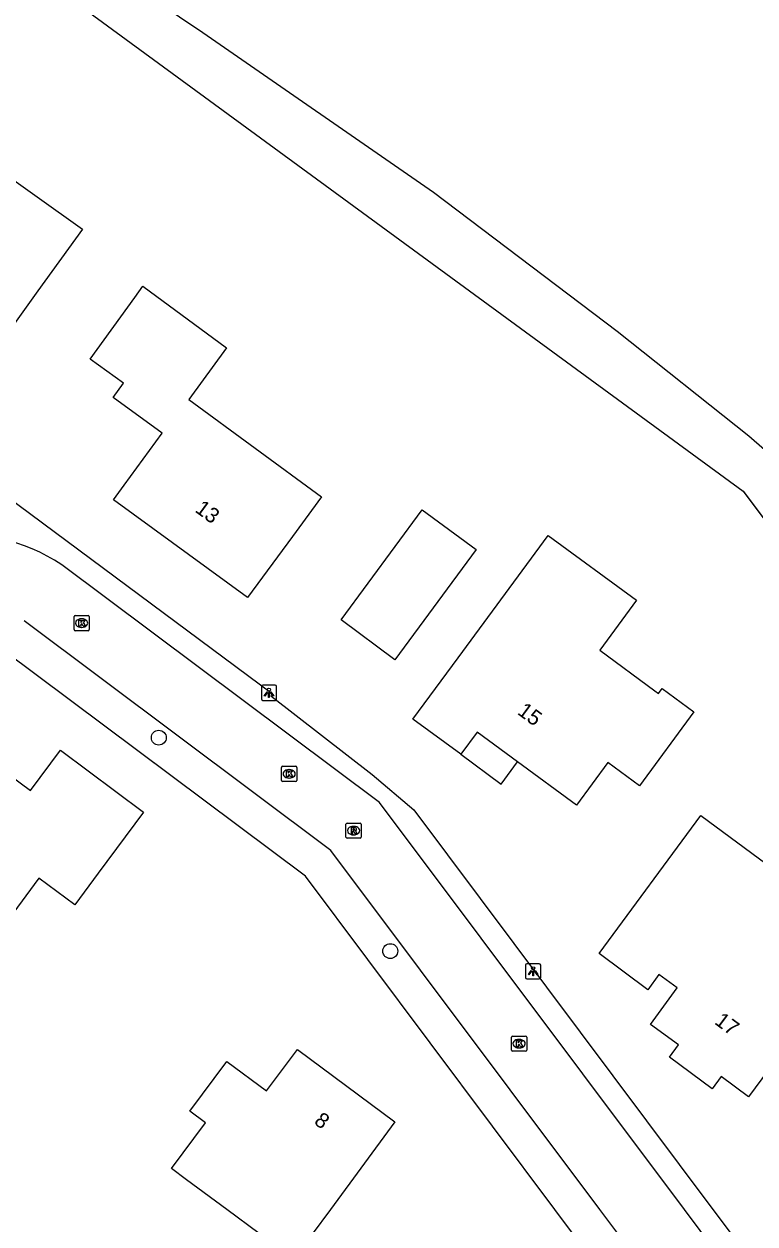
# Model space of a CAD drawing. Extents: x 163427 to 164190, y 380331 to 381641.
# Drawn here: x 163903.8 to 163951.8, y 381499 to 381578 of the extents above; entities that cross this region are included whole.
import ezdxf

# ---------------------------------------------------------------- set-up
doc = ezdxf.new("R2010")
doc.units = 0
for name, color, linetype in [('IMGEO_Boom', 7, 'Continuous'), ('IMGEO_Groenvoorziening', 7, 'Continuous'), ('IMGEO_Hek', 7, 'Continuous'), ('IMGEO_Kolk', 7, 'Continuous'), ('IMGEO_Lichtpunt', 7, 'Continuous'), ('IMGEO_Pand', 7, 'Continuous'), ('IMGEO_Pand_nummerreeks', 7, 'Continuous'), ('IMGEO_Pand_overbouw', 7, 'Continuous'), ('IMGEO_Rijbaan_lokaal_open', 7, 'Continuous'), ('IMGEO_Rioolput', 7, 'Continuous'), ('IMGEO_Voetpad_open', 7, 'Continuous')]:
    doc.layers.add(name, color=color, linetype=linetype)

msp = doc.modelspace()

# ---------------------------------------------------------------- linework, layer by layer
at = {"layer": 'IMGEO_Boom'}
for centre in [(163912.615, 381531.041), (163927.829, 381517)]:
    msp.add_circle(centre, 0.489, dxfattribs=at)
at = {"layer": 'IMGEO_Groenvoorziening'}
for points in [[(163871.072, 381569.33), (163883.404, 381586.3), (163890.019, 381593.984), (163894.688, 381591.261), (163903.248, 381585.716), (163915.504, 381577.448), (163930.678, 381566.943), (163942.74, 381557.799), (163951.397, 381550.893), (163961.319, 381542.236), (163971.143, 381530.563), (163977.758, 381522.587), (163986.415, 381526.575), (163992.18, 381523.944)], [(163873.013, 381568.677), (163889.992, 381591.979), (163951.022, 381547.253), (163954.146, 381543.102)]]:
    msp.add_lwpolyline(points, dxfattribs=at)
at = {"layer": 'IMGEO_Hek'}
msp.add_lwpolyline([(163873.013, 381568.677), (163889.992, 381591.979), (163951.022, 381547.253), (163973.823, 381516.962)], dxfattribs=at)
at = {"layer": 'IMGEO_Kolk'}
for p, q in [((163907.04, 381538.156), (163907.04, 381539.008)), ((163907.115, 381539.082), (163907.967, 381539.082)), ((163908.041, 381539.008), (163908.041, 381538.156)), ((163907.551, 381538.302), (163907.526, 381538.302)), ((163907.528, 381538.862), (163907.553, 381538.862)), ((163907.967, 381538.082), (163907.115, 381538.082)), ((163920.679, 381528.235), (163920.679, 381529.087)), ((163920.754, 381529.161), (163921.606, 381529.161)), ((163921.167, 381528.941), (163921.192, 381528.941)), ((163921.68, 381529.087), (163921.68, 381528.235)), ((163921.606, 381528.161), (163920.754, 381528.161)), ((163921.19, 381528.381), (163921.165, 381528.381)), ((163935.798, 381510.485), (163935.798, 381511.337)), ((163935.873, 381511.411), (163936.725, 381511.411)), ((163936.799, 381511.337), (163936.799, 381510.485)), ((163936.309, 381510.631), (163936.284, 381510.631)), ((163936.286, 381511.191), (163936.311, 381511.191)), ((163936.725, 381510.411), (163935.873, 381510.411))]:
    msp.add_line(p, q, dxfattribs=at)
for points in [[(163907.04, 381538.156), (163907.04, 381539.008)], [(163907.115, 381539.082), (163907.967, 381539.082)], [(163908.041, 381539.008), (163908.041, 381538.156)], [(163907.361, 381538.782), (163907.484, 381538.782), (163907.484, 381538.631), (163907.614, 381538.782), (163907.778, 381538.782), (163907.632, 381538.631), (163907.785, 381538.382), (163907.633, 381538.382), (163907.548, 381538.546), (163907.484, 381538.479), (163907.484, 381538.382), (163907.361, 381538.382), (163907.361, 381538.782)], [(163907.967, 381538.082), (163907.115, 381538.082)], [(163920.679, 381528.235), (163920.679, 381529.087)], [(163920.754, 381529.161), (163921.606, 381529.161)], [(163921, 381528.861), (163921.123, 381528.861), (163921.123, 381528.71), (163921.253, 381528.861), (163921.417, 381528.861), (163921.271, 381528.71), (163921.424, 381528.461), (163921.272, 381528.461), (163921.187, 381528.625), (163921.123, 381528.558), (163921.123, 381528.461), (163921, 381528.461), (163921, 381528.861)], [(163921.68, 381529.087), (163921.68, 381528.235)], [(163921.606, 381528.161), (163920.754, 381528.161)], [(163935.798, 381510.485), (163935.798, 381511.337)], [(163935.873, 381511.411), (163936.725, 381511.411)], [(163936.799, 381511.337), (163936.799, 381510.485)], [(163936.119, 381511.111), (163936.242, 381511.111), (163936.242, 381510.96), (163936.372, 381511.111), (163936.536, 381511.111), (163936.39, 381510.96), (163936.543, 381510.711), (163936.391, 381510.711), (163936.306, 381510.875), (163936.242, 381510.808), (163936.242, 381510.711), (163936.119, 381510.711), (163936.119, 381511.111)], [(163936.725, 381510.411), (163935.873, 381510.411)]]:
    msp.add_lwpolyline(points, dxfattribs=at)
for centre, start, end in [((163907.117, 381539.006), 91.55205, 178.44795), ((163907.117, 381539.006), 91.55205, 178.44795), ((163907.965, 381539.006), 1.55205, 88.44795), ((163907.965, 381539.006), 1.55205, 88.44795), ((163907.117, 381538.158), 181.55205, 268.44795), ((163907.117, 381538.158), 181.55205, 268.44795), ((163907.965, 381538.158), 271.55205, 358.44795), ((163907.965, 381538.158), 271.55205, 358.44795), ((163920.756, 381529.085), 91.55205, 178.44795), ((163920.756, 381529.085), 91.55205, 178.44795), ((163921.604, 381529.085), 1.55205, 88.44795), ((163921.604, 381529.085), 1.55205, 88.44795), ((163920.756, 381528.237), 181.55205, 268.44795), ((163920.756, 381528.237), 181.55205, 268.44795), ((163921.604, 381528.237), 271.55205, 358.44795), ((163921.604, 381528.237), 271.55205, 358.44795), ((163935.875, 381511.335), 91.55205, 178.44795), ((163935.875, 381511.335), 91.55205, 178.44795), ((163936.723, 381511.335), 1.55205, 88.44795), ((163936.723, 381511.335), 1.55205, 88.44795), ((163935.875, 381510.487), 181.55205, 268.44795), ((163935.875, 381510.487), 181.55205, 268.44795), ((163936.723, 381510.487), 271.55205, 358.44795), ((163936.723, 381510.487), 271.55205, 358.44795)]:
    msp.add_arc(centre, 0.0765, start, end, dxfattribs=at)
for centre, major_axis, ratio, start_param, end_param in [((163907.527, 381538.582), (-0.387, 0.002), 0.722429, 4.712389, 7.853982), ((163907.552, 381538.582), (-0.39, 0.002), 0.717154, 1.570796, 4.712389), ((163921.166, 381528.661), (-0.387, 0.002), 0.722429, 4.712389, 7.853982), ((163921.191, 381528.661), (-0.39, 0.002), 0.717154, 1.570796, 4.712389), ((163936.285, 381510.911), (-0.387, 0.002), 0.722429, 4.712389, 7.853982), ((163936.31, 381510.911), (-0.39, 0.002), 0.717154, 1.570796, 4.712389)]:
    msp.add_ellipse(centre, major_axis=major_axis, ratio=ratio, start_param=start_param, end_param=end_param, dxfattribs=at)
at = {"layer": 'IMGEO_Lichtpunt'}
for p, q in [((163919.355, 381534.4), (163919.355, 381533.593)), ((163919.355, 381534.4), (163919.355, 381533.593)), ((163920.257, 381534.495), (163919.449, 381534.495)), ((163920.257, 381534.495), (163919.449, 381534.495)), ((163920.351, 381533.593), (163920.351, 381534.4)), ((163920.351, 381533.593), (163920.351, 381534.4)), ((163919.449, 381533.499), (163920.257, 381533.499)), ((163919.449, 381533.499), (163920.257, 381533.499)), ((163936.724, 381516.07), (163936.724, 381515.263)), ((163936.724, 381516.07), (163936.724, 381515.263)), ((163937.626, 381516.165), (163936.818, 381516.165)), ((163937.626, 381516.165), (163936.818, 381516.165)), ((163937.72, 381515.263), (163937.72, 381516.07)), ((163937.72, 381515.263), (163937.72, 381516.07)), ((163936.818, 381515.169), (163937.626, 381515.169)), ((163936.818, 381515.169), (163937.626, 381515.169))]:
    msp.add_line(p, q, dxfattribs=at)
for points in [[(163919.729, 381534.064), (163919.768, 381534.036), (163919.58, 381533.774), (163919.542, 381533.801), (163919.729, 381534.064)], [(163919.831, 381534.016), (163919.878, 381534.016), (163919.878, 381533.694), (163919.831, 381533.694), (163919.831, 381534.016)], [(163919.941, 381534.036), (163919.979, 381534.063), (163920.166, 381533.801), (163920.127, 381533.773), (163919.941, 381534.036)], [(163937.098, 381515.734), (163937.137, 381515.706), (163936.949, 381515.444), (163936.911, 381515.471), (163937.098, 381515.734)], [(163937.2, 381515.686), (163937.247, 381515.686), (163937.247, 381515.364), (163937.2, 381515.364), (163937.2, 381515.686)], [(163937.31, 381515.706), (163937.348, 381515.733), (163937.535, 381515.471), (163937.496, 381515.443), (163937.31, 381515.706)]]:
    msp.add_lwpolyline(points, dxfattribs=at)
for centre in [(163919.854, 381534.198), (163937.223, 381515.868)]:
    msp.add_circle(centre, 0.0994, dxfattribs=at)
for centre, start, end in [((163919.449, 381534.4), 90, 180), ((163919.449, 381534.4), 90, 180), ((163920.257, 381534.4), 0, 90), ((163920.257, 381534.4), 0, 90), ((163919.449, 381533.593), 180, 270), ((163919.449, 381533.593), 180, 270), ((163920.257, 381533.593), 270, 0), ((163920.257, 381533.593), 270, 360), ((163936.818, 381516.07), 90, 180), ((163936.818, 381516.07), 90, 180), ((163937.626, 381516.07), 0, 90), ((163937.626, 381516.07), 0, 90), ((163936.818, 381515.263), 180, 270), ((163936.818, 381515.263), 180, 270), ((163937.626, 381515.263), 270, 0), ((163937.626, 381515.263), 270, 360)]:
    msp.add_arc(centre, 0.0946, start, end, dxfattribs=at)
at = {"layer": 'IMGEO_Pand'}
for points in [[(163890.928, 381560.636), (163887.261, 381563.286), (163887.716, 381563.944), (163883.596, 381566.96), (163887.965, 381572.945), (163887.441, 381573.328), (163888.13, 381574.272), (163888.654, 381573.889), (163889.302, 381574.777), (163893.341, 381571.829), (163900.047, 381566.933), (163901.46, 381568.869), (163907.6, 381564.498), (163904.658, 381560.444), (163901.752, 381556.389), (163895.83, 381560.737), (163895.259, 381559.951), (163893.092, 381561.526), (163892.11, 381562.24), (163890.928, 381560.636)], [(163918.447, 381540.256), (163909.632, 381546.697), (163910.342, 381547.665), (163912.835, 381551.067), (163909.616, 381553.426), (163910.298, 381554.371), (163908.11, 381555.95), (163911.036, 381560.006), (163911.566, 381560.741), (163917.074, 381556.696), (163914.579, 381553.297), (163923.314, 381546.884), (163921.407, 381544.287), (163918.447, 381540.256)], [(163929.936, 381546.042), (163933.484, 381543.419), (163928.128, 381536.174), (163924.593, 381538.791), (163929.936, 381546.042)], [(163932.283, 381536.288), (163938.214, 381544.335), (163944.013, 381540.088), (163941.597, 381536.801), (163945.23, 381534.13), (163945.464, 381533.958), (163945.704, 381534.285), (163947.788, 381532.754), (163944.206, 381527.882), (163942.123, 381529.413), (163940.063, 381526.611), (163936.188, 381529.46), (163933.538, 381531.408), (163932.466, 381529.95), (163929.316, 381532.263), (163932.283, 381536.288)], [(163893.11, 381523.329), (163899.061, 381531.355), (163904.178, 381527.56), (163906.144, 381530.211), (163911.608, 381526.146), (163908.633, 381522.128), (163907.092, 381520.047), (163904.725, 381521.799), (163901.344, 381517.233), (163897.129, 381520.354), (163893.11, 381523.329)], [(163948.238, 381525.927), (163955.878, 381520.277), (163959.917, 381517.29), (163957.497, 381514.017), (163956.693, 381514.612), (163951.386, 381507.419), (163949.583, 381508.751), (163948.991, 381507.95), (163946.179, 381510.018), (163946.774, 381510.831), (163944.946, 381512.17), (163946.696, 381514.586), (163945.492, 381515.458), (163944.772, 381514.464), (163941.558, 381516.838), (163948.238, 381525.927)], [(163915.682, 381505.697), (163914.646, 381506.466), (163917.082, 381509.745), (163919.697, 381507.803), (163921.725, 381510.532), (163928.139, 381505.768), (163923.891, 381500), (163922.699, 381498.381), (163925.61, 381496.237), (163922.621, 381492.23), (163921.857, 381491.206), (163916.704, 381495.034), (163917.187, 381495.684), (163919.215, 381498.413), (163917.079, 381500), (163914.444, 381501.957), (163913.451, 381502.695), (163915.682, 381505.697)]]:
    msp.add_lwpolyline(points, dxfattribs=at)
at = {"layer": 'IMGEO_Pand_overbouw'}
msp.add_lwpolyline([(163932.466, 381529.95), (163935.119, 381527.982), (163936.188, 381529.46), (163933.538, 381531.408)], close=True, dxfattribs=at)
at = {"layer": 'IMGEO_Rijbaan_lokaal_open'}
for points in [[(163951.366, 381494.382), (163947.161, 381500), (163927.116, 381526.78), (163906.237, 381542.417)], [(163947.52, 381492.105), (163941.609, 381500), (163923.926, 381523.619), (163903.754, 381538.74)]]:
    msp.add_lwpolyline(points, dxfattribs=at)
msp.add_arc((163899.786, 381532.832), 11.554, 56.05654, 141.27483, dxfattribs=at)
at = {"layer": 'IMGEO_Rioolput'}
for p, q in [((163924.919, 381524.503), (163924.919, 381525.355)), ((163924.994, 381525.429), (163925.846, 381525.429)), ((163925.407, 381525.209), (163925.432, 381525.209)), ((163925.92, 381525.355), (163925.92, 381524.503)), ((163925.846, 381524.429), (163924.994, 381524.429)), ((163925.43, 381524.649), (163925.405, 381524.649))]:
    msp.add_line(p, q, dxfattribs=at)
for points in [[(163924.919, 381524.503), (163924.919, 381525.355)], [(163924.994, 381525.429), (163925.846, 381525.429)], [(163925.508, 381525.127), (163925.256, 381525.129), (163925.256, 381524.729)], [(163925.256, 381524.729), (163925.38, 381524.729), (163925.38, 381524.891), (163925.391, 381524.891)], [(163925.434, 381525.048), (163925.38, 381525.048), (163925.38, 381524.967)], [(163925.38, 381524.967), (163925.432, 381524.967)], [(163925.438, 381524.862), (163925.509, 381524.729), (163925.649, 381524.729), (163925.584, 381524.855)], [(163925.92, 381525.355), (163925.92, 381524.503)], [(163925.846, 381524.429), (163924.994, 381524.429)]]:
    msp.add_lwpolyline(points, dxfattribs=at)
for centre, radius, start, end in [((163924.996, 381525.353), 0.0765, 91.55205, 178.44795), ((163924.996, 381525.353), 0.0765, 91.55205, 178.44795), ((163925.39, 381524.838), 0.0533, 26.02933, 88.69889), ((163925.416, 381525.156), 0.19, 274.7715, 282.96867), ((163925.44, 381524.952), 0.0964, 77.00612, 93.18647), ((163925.454, 381525.009), 0.0378, 276.66336, 79.67722), ((163925.507, 381525.017), 0.109, 350.36119, 89.41601), ((163925.505, 381525.017), 0.112, 277.58423, 350.98172), ((163925.489, 381524.802), 0.108, 29.51342, 73.79051), ((163925.844, 381525.353), 0.0765, 1.55205, 88.44795), ((163925.844, 381525.353), 0.0765, 1.55205, 88.44795), ((163924.996, 381524.505), 0.0765, 181.55205, 268.44795), ((163924.996, 381524.505), 0.0765, 181.55205, 268.44795), ((163925.844, 381524.505), 0.0765, 271.55205, 358.44795), ((163925.844, 381524.505), 0.0765, 271.55205, 358.44795)]:
    msp.add_arc(centre, radius, start, end, dxfattribs=at)
for centre, major_axis, ratio, start_param, end_param in [((163925.406, 381524.929), (-0.387, 0.002), 0.722429, 4.712389, 7.853982), ((163925.431, 381524.929), (-0.39, 0.002), 0.717154, 1.570796, 4.712389)]:
    msp.add_ellipse(centre, major_axis=major_axis, ratio=ratio, start_param=start_param, end_param=end_param, dxfattribs=at)
at = {"layer": 'IMGEO_Voetpad_open'}
for points in [[(163897.023, 381551.086), (163920.072, 381533.954), (163919.988, 381533.796), (163926.644, 381528.624), (163929.374, 381526.297), (163949.04, 381500), (163953.473, 381494.072)], [(163938.652, 381500), (163922.256, 381521.933), (163902.379, 381536.794)], [(163945.603, 381490.701), (163938.652, 381500)]]:
    msp.add_lwpolyline(points, dxfattribs=at)

# ---------------------------------------------------------------- texts
at = {"layer": 'IMGEO_Pand_nummerreeks'}
for s, rotation, p in [('13', 323.84491, (163914.932, 381545.945)), ('15', 323.68021, (163936.127, 381532.633)), ('17', 323.47967, (163949.087, 381512.254)), ('8', 323.39687, (163922.759, 381505.679))]:
    msp.add_text(s, height=1, rotation=rotation, dxfattribs=at).set_placement(p)

doc.saveas('drawing.dxf')
